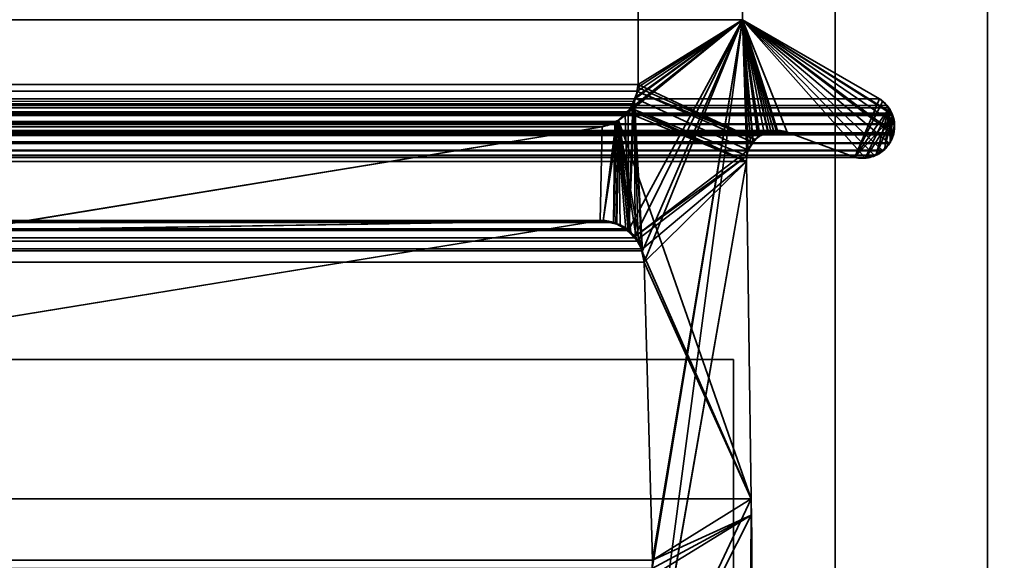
# Model space of a CAD drawing. Header units: millimetres. Extents: x -508 to 6708, y -115 to 193.
# Tile 622 of 656: x 1854.98 to 1864.66, y 1.04 to 6.35. Entities that reach past the tile are written whole.
import ezdxf

# ---------------------------------------------------------------- set-up
doc = ezdxf.new("R2010")
doc.units = ezdxf.units.MM
doc.layers.add('151', color=7, linetype='Continuous', true_color=0xffffff)

# ---------------------------------------------------------------- blocks, each defined once
blk = doc.blocks.new('UG_SURFACE_002')
at = {"layer": '151', "color": 252, "linetype": 'Continuous', "lineweight": 35}
for points in [[(2057.4999, -10, 2215.25), (2057.4999, 174.4, 2215.25), (942.5, 174.4, 2215.25), (942.5, -10, 2215.25)], [(1092.5, -10, 2065.2499), (1092.5, 174.4, 2065.2499), (1907.5, 174.4, 2065.2499), (1907.5, -10, 2065.2499)]]:
    blk.add_3dface(points, dxfattribs=at)
blk = doc.blocks.new('UG_SURFACE_148')
at = {"layer": '151', "color": 252, "linetype": 'Continuous', "lineweight": 35}
for points in [[(1135.5, -21.92, 2021.75), (1864.5, -21.92, 2021.75), (1864.5, 13.42, 2021.75), (1135.5, 13.42, 2021.75)], [(1137, -21.92, 2020.2501), (1137, 13.42, 2020.2501), (1863, 13.42, 2020.2501), (1863, -21.92, 2020.2501)], [(1863, -21.92, 2020.2501), (1863, 13.42, 2020.2501), (1864.5, 13.42, 2021.75), (1864.5, -21.92, 2021.75)]]:
    blk.add_3dface(points, dxfattribs=at)
blk = doc.blocks.new('UG_SURFACE_149')
at = {"layer": '151', "color": 252, "linetype": 'Continuous', "lineweight": 35}
for points in [[(1863, -21.92, 2020.2501), (1863, 13.42, 2020.2501), (1863, 13.42, -7.75), (1863, -21.92, -7.75)], [(1863, -21.92, -7.75), (1863, 13.42, -7.75), (1864.5, 13.42, -7.75), (1864.5, -21.92, -7.75)], [(1863, 13.42, 2020.2501), (1863, -21.92, 2020.2501), (1864.5, -21.92, 2021.75), (1864.5, 13.42, 2021.75)], [(1864.5, -21.92, 2021.75), (1864.5, -21.92, -7.75), (1864.5, 13.42, -7.75), (1864.5, 13.42, 2021.75)]]:
    blk.add_3dface(points, dxfattribs=at)
blk = doc.blocks.new('UG_SURFACE_151')
at = {"layer": '151', "color": 252, "linetype": 'Continuous', "lineweight": 35}
for points in [[(1153, 3.0145, -6.75), (1138, 3.0145, -6.75), (1138, -16.9528, -6.75), (1862, -16.9528, -6.75)], [(1847, 3.0145, -7.75), (1862, 3.0145, -7.75), (1862, -16.9528, -7.75), (1138, -16.9528, -7.75)], [(1847, 3.0145, -6.75), (1153, 3.0145, -6.75), (1862, -16.9528, -6.75)], [(1847, 3.0145, -7.75), (1847, 3.0145, -6.75), (1862, 3.0145, -6.75), (1862, 3.0145, -7.75)], [(1862, -16.9528, -6.75), (1862, 3.0145, -6.75), (1847, 3.0145, -6.75)], [(1862, -16.9528, -7.75), (1862, 3.0145, -7.75), (1862, 3.0145, -6.75), (1862, -16.9528, -6.75)]]:
    blk.add_3dface(points, dxfattribs=at)
blk = doc.blocks.new('UG_SURFACE_155')
at = {"layer": '151', "color": 7, "linetype": 'Continuous', "lineweight": 35}
for points in [[(1138.9384, 5.7187, 2018.3115), (1138.9384, 10.8663, 2018.3115), (1861.0616, 10.8663, 2018.3115), (1861.0616, 5.7187, 2018.3115)], [(1861.0616, 5.7187, 2018.3115), (1861.0616, 10.8663, 2018.3115), (1862.0888, 10.6334, 2019.3388), (1862.0888, 6.3541, 2019.3388)], [(1862.0888, 6.3541, 2019.3388), (1862.0888, 10.6334, 2019.3388), (1137.9112, 10.6334, 2019.3388), (1137.9112, 6.3541, 2019.3388)], [(1863.4353, 5.5775, 2020.6852), (1862.0888, 6.3541, 2019.3388), (1137.9112, 6.3541, 2019.3388), (1136.5647, 5.5775, 2020.6852)], [(1862.0888, 6.3541, 2019.3388), (1861.1044, 4.0824, 2018.3544), (1861.0271, 5.5518, 2018.2772), (1861.0557, 5.6507, 2018.3058)], [(1861.0557, 5.6507, 2018.3058), (1861.0564, 5.6534, 2018.3065), (1862.0888, 6.3541, 2019.3388)], [(1862.0888, 6.3541, 2019.3388), (1861.0564, 5.6534, 2018.3065), (1861.0616, 5.7187, 2018.3115)], [(1861.1224, 3.9715, 2018.3723), (1861.1044, 4.0824, 2018.3544), (1862.0888, 6.3541, 2019.3388)], [(1861.2049, 1.0412, 2018.4548), (1861.1224, 3.9715, 2018.3723), (1862.0888, 6.3541, 2019.3388)], [(1861.1853, -0.4469, 2018.4352), (1862.0888, 6.3541, 2019.3388), (1862.1328, 5.0214, 2019.3827), (1862.1284, 4.9608, 2019.3784)], [(1861.1883, 0.8784, 2018.4383), (1862.0888, 6.3541, 2019.3388), (1861.1853, -0.4469, 2018.4352)], [(1862.0888, 6.3541, 2019.3388), (1861.1883, 0.8784, 2018.4383), (1861.2012, 0.9603, 2018.4512)], [(1862.0888, 6.3541, 2019.3388), (1861.2012, 0.9603, 2018.4512), (1861.2049, 1.0412, 2018.4548)], [(1862.0888, 6.3541, 2019.3388), (1863.5839, 5.331, 2020.834), (1863.5856, 5.3226, 2020.8356), (1863.5792, 5.243, 2020.8292)], [(1862.0888, 6.3541, 2019.3388), (1863.5571, 5.4344, 2020.807), (1863.5626, 5.4236, 2020.8127)], [(1862.0888, 6.3541, 2019.3388), (1862.1465, 5.0731, 2019.3965), (1862.1328, 5.0214, 2019.3827)], [(1862.0888, 6.3541, 2019.3388), (1862.26, 5.2166, 2019.51), (1862.2594, 5.2161, 2019.5093)], [(1862.0888, 6.3541, 2019.3388), (1863.5345, 5.1375, 2020.7844), (1863.4803, 5.0724, 2020.7303), (1863.4682, 5.0661, 2020.7181)], [(1863.5626, 5.4236, 2020.8127), (1863.5681, 5.4131, 2020.818), (1863.5839, 5.331, 2020.834), (1862.0888, 6.3541, 2019.3388)], [(1863.5571, 5.4344, 2020.807), (1862.0888, 6.3541, 2019.3388), (1863.4353, 5.5775, 2020.6852), (1863.5043, 5.5123, 2020.7543)], [(1862.0888, 6.3541, 2019.3388), (1862.1894, 5.1506, 2019.4395), (1862.1465, 5.0731, 2019.3965)], [(1862.2594, 5.2161, 2019.5093), (1862.1938, 5.1547, 2019.444), (1862.0888, 6.3541, 2019.3388)], [(1862.1938, 5.1547, 2019.444), (1862.1894, 5.1506, 2019.4395), (1862.0888, 6.3541, 2019.3388)], [(1863.4682, 5.0661, 2020.7181), (1863.3832, 5.022, 2020.6332), (1862.0888, 6.3541, 2019.3388)], [(1862.0888, 6.3541, 2019.3388), (1862.393, 5.2652, 2019.6431), (1862.3434, 5.2471, 2019.5935)], [(1863.3832, 5.022, 2020.6332), (1863.3413, 5.0002, 2020.5913), (1863.2932, 5.0006, 2020.5433), (1862.0888, 6.3541, 2019.3388)], [(1863.5792, 5.243, 2020.8292), (1863.5765, 5.2316, 2020.8266), (1863.5725, 5.2218, 2020.8225), (1862.0888, 6.3541, 2019.3388)], [(1862.3434, 5.2471, 2019.5935), (1862.26, 5.2166, 2019.51), (1862.0888, 6.3541, 2019.3388)], [(1862.0888, 6.3541, 2019.3388), (1862.5292, 5.2483, 2019.7792), (1862.4343, 5.2601, 2019.6843)], [(1863.5725, 5.2218, 2020.8225), (1863.5403, 5.1444, 2020.7903), (1863.5345, 5.1375, 2020.7844), (1862.0888, 6.3541, 2019.3388)], [(1863.2932, 5.0006, 2020.5433), (1863.1932, 5.0016, 2020.4432), (1862.5292, 5.2483, 2019.7792), (1862.0888, 6.3541, 2019.3388)], [(1862.4343, 5.2601, 2019.6843), (1862.393, 5.2652, 2019.6431), (1862.0888, 6.3541, 2019.3388)], [(1138.9384, 5.7187, 2018.3115), (1861.0564, 5.6534, 2018.3065), (1861.0557, 5.6507, 2018.3058)], [(1138.9384, 5.7187, 2018.3115), (1861.0616, 5.7187, 2018.3115), (1861.0564, 5.6534, 2018.3065)], [(1861.0557, 5.6507, 2018.3058), (1138.9474, 5.6514, 2018.3027), (1138.9384, 5.7187, 2018.3115)], [(1138.9474, 5.6514, 2018.3027), (1861.0557, 5.6507, 2018.3058), (1861.0271, 5.5518, 2018.2772)], [(1138.9531, 5.6087, 2018.297), (1138.9474, 5.6514, 2018.3027), (1861.0271, 5.5518, 2018.2772)], [(1136.5647, 5.5775, 2020.6852), (1136.4948, 5.5146, 2020.7553), (1863.5043, 5.5123, 2020.7543)], [(1863.5043, 5.5123, 2020.7543), (1863.4353, 5.5775, 2020.6852), (1136.5647, 5.5775, 2020.6852)], [(1138.9531, 5.6087, 2018.297), (1861.0271, 5.5518, 2018.2772), (1861.012, 5.5272, 2018.2619)], [(1861.012, 5.5272, 2018.2619), (1138.9871, 5.5255, 2018.2629), (1138.9531, 5.6087, 2018.297)], [(1138.9871, 5.5255, 2018.2629), (1861.012, 5.5272, 2018.2619), (1860.9639, 5.449, 2018.214)], [(1138.9925, 5.5122, 2018.2574), (1138.9871, 5.5255, 2018.2629), (1860.9639, 5.449, 2018.214)], [(1860.9719, 4.2823, 2018.2219), (1860.9639, 5.449, 2018.214), (1861.012, 5.5272, 2018.2619)], [(1861.035, 4.2089, 2018.285), (1860.9719, 4.2823, 2018.2219), (1861.0271, 5.5518, 2018.2772)], [(1861.012, 5.5272, 2018.2619), (1861.0271, 5.5518, 2018.2772), (1860.9719, 4.2823, 2018.2219)], [(1861.0271, 5.5518, 2018.2772), (1861.0615, 4.178, 2018.3115), (1861.035, 4.2089, 2018.285)], [(1861.0271, 5.5518, 2018.2772), (1861.1044, 4.0824, 2018.3544), (1861.0959, 4.1013, 2018.3458)], [(1861.0959, 4.1013, 2018.3458), (1861.0615, 4.178, 2018.3115), (1861.0271, 5.5518, 2018.2772)], [(1136.4366, 5.4244, 2020.8135), (1136.4354, 5.4222, 2020.8147), (1863.5681, 5.4131, 2020.818)], [(1136.4424, 5.4348, 2020.8075), (1136.4366, 5.4244, 2020.8135), (1863.5626, 5.4236, 2020.8127)], [(1863.5681, 5.4131, 2020.818), (1863.5626, 5.4236, 2020.8127), (1136.4366, 5.4244, 2020.8135)], [(1136.48, 5.5013, 2020.7701), (1136.4424, 5.4348, 2020.8075), (1863.5571, 5.4344, 2020.807)], [(1863.5626, 5.4236, 2020.8127), (1863.5571, 5.4344, 2020.807), (1136.4424, 5.4348, 2020.8075)], [(1136.4948, 5.5146, 2020.7553), (1136.48, 5.5013, 2020.7701), (1863.5294, 5.4886, 2020.7794)], [(1136.48, 5.5013, 2020.7701), (1863.5571, 5.4344, 2020.807), (1863.5294, 5.4886, 2020.7794)], [(1863.5294, 5.4886, 2020.7794), (1863.5043, 5.5123, 2020.7543), (1136.4948, 5.5146, 2020.7553)], [(1138.9925, 5.5122, 2018.2574), (1860.9639, 5.449, 2018.214), (1860.9353, 5.4249, 2018.1854)], [(1860.9353, 5.4249, 2018.1854), (1139.0641, 5.4223, 2018.1859), (1138.9925, 5.5122, 2018.2574)], [(1139.0641, 5.4223, 2018.1859), (1860.9353, 5.4249, 2018.1854), (1860.8527, 5.3547, 2018.1026)], [(1860.9719, 4.2823, 2018.2219), (1860.8527, 5.3547, 2018.1026), (1860.9353, 5.4249, 2018.1854)], [(1860.9353, 5.4249, 2018.1854), (1860.9639, 5.449, 2018.214), (1860.9719, 4.2823, 2018.2219)], [(1863.5043, 5.5123, 2020.7543), (1863.5294, 5.4886, 2020.7794), (1863.5571, 5.4344, 2020.807)], [(1863.5792, 5.243, 2020.8292), (1136.4154, 5.3315, 2020.8347), (1136.4142, 5.3011, 2020.8359)], [(1136.4158, 5.3416, 2020.8342), (1136.4154, 5.3315, 2020.8347), (1863.5839, 5.331, 2020.834)], [(1136.4154, 5.3315, 2020.8347), (1863.5792, 5.243, 2020.8292), (1863.5856, 5.3226, 2020.8356)], [(1863.5856, 5.3226, 2020.8356), (1863.5839, 5.331, 2020.834), (1136.4154, 5.3315, 2020.8347)], [(1136.4354, 5.4222, 2020.8147), (1136.4158, 5.3416, 2020.8342), (1863.5839, 5.331, 2020.834)], [(1136.4354, 5.4222, 2020.8147), (1863.5839, 5.331, 2020.834), (1863.5681, 5.4131, 2020.818)], [(1139.0761, 5.4072, 2018.1739), (1139.0641, 5.4223, 2018.1859), (1860.8527, 5.3547, 2018.1026)], [(1139.0761, 5.4072, 2018.1739), (1860.8527, 5.3547, 2018.1026), (1860.8342, 5.3481, 2018.0843)], [(1860.8342, 5.3481, 2018.0843), (1139.1673, 5.3523, 2018.0829), (1139.0761, 5.4072, 2018.1739)], [(1139.2186, 5.3214, 2018.0314), (1139.1673, 5.3523, 2018.0829), (1860.8342, 5.3481, 2018.0843)], [(1139.2921, 5.3024, 2017.9579), (1139.2186, 5.3214, 2018.0314), (1860.8342, 5.3481, 2018.0843)], [(1860.8342, 5.3481, 2018.0843), (1860.7079, 5.3024, 2017.9579), (1139.2921, 5.3024, 2017.9579)], [(1860.8217, 4.3634, 2018.0717), (1860.6892, 4.381, 2017.9391), (1860.7079, 5.3024, 2017.9579), (1860.8342, 5.3481, 2018.0843)], [(1860.8342, 5.3481, 2018.0843), (1860.8527, 5.3547, 2018.1026), (1860.8217, 4.3634, 2018.0717)], [(1860.8253, 4.3615, 2018.0752), (1860.8217, 4.3634, 2018.0717), (1860.8527, 5.3547, 2018.1026)], [(1860.8527, 5.3547, 2018.1026), (1860.9428, 4.2979, 2018.1928), (1860.8253, 4.3615, 2018.0752)], [(1860.8527, 5.3547, 2018.1026), (1860.9719, 4.2823, 2018.2219), (1860.9428, 4.2979, 2018.1928)], [(1136.4142, 5.3011, 2020.8359), (1136.4235, 5.2316, 2020.8266), (1863.5765, 5.2316, 2020.8266)], [(1863.5765, 5.2316, 2020.8266), (1863.5792, 5.243, 2020.8292), (1136.4142, 5.3011, 2020.8359)], [(1136.4275, 5.2218, 2020.8225), (1863.5725, 5.2218, 2020.8225), (1863.5765, 5.2316, 2020.8266), (1136.4235, 5.2316, 2020.8266)], [(1862.5292, 5.2483, 2019.7792), (1863.1932, 5.0016, 2020.4432), (1136.8068, 5.0016, 2020.4432), (1137.4708, 5.2483, 2019.7792)], [(1137.4708, 5.2483, 2019.7792), (1137.5657, 5.2609, 2019.6843), (1862.4343, 5.2601, 2019.6843)], [(1862.4343, 5.2601, 2019.6843), (1862.5292, 5.2483, 2019.7792), (1137.4708, 5.2483, 2019.7792)], [(1862.393, 5.2652, 2019.6431), (1137.5657, 5.2609, 2019.6843), (1137.6022, 5.2657, 2019.6478)], [(1862.393, 5.2652, 2019.6431), (1862.4343, 5.2601, 2019.6843), (1137.5657, 5.2609, 2019.6843)], [(1137.6022, 5.2657, 2019.6478), (1862.3434, 5.2471, 2019.5935), (1862.393, 5.2652, 2019.6431)], [(1137.6022, 5.2657, 2019.6478), (1137.6568, 5.2479, 2019.5932), (1862.3434, 5.2471, 2019.5935)], [(1862.26, 5.2166, 2019.51), (1137.6568, 5.2479, 2019.5932), (1137.7264, 5.2251, 2019.5236)], [(1862.26, 5.2166, 2019.51), (1862.3434, 5.2471, 2019.5935), (1137.6568, 5.2479, 2019.5932)], [(1145.5108, 4.2872, 2011.7393), (1139.2921, 5.3024, 2017.9579), (1860.7079, 5.3024, 2017.9579), (1854.4892, 4.2872, 2011.7393)], [(1854.4892, 4.2872, 2011.7393), (1860.7079, 5.3024, 2017.9579), (1860.6892, 4.381, 2017.9391), (1851.5851, 2.8982, 2008.8351)], [(1863.5403, 5.1444, 2020.7903), (1136.4275, 5.2218, 2020.8225), (1136.4596, 5.1447, 2020.7903)], [(1863.5403, 5.1444, 2020.7903), (1863.5725, 5.2218, 2020.8225), (1136.4275, 5.2218, 2020.8225)], [(1863.5403, 5.1444, 2020.7903), (1136.4596, 5.1447, 2020.7903), (1136.4657, 5.1377, 2020.7844)], [(1136.4657, 5.1377, 2020.7844), (1863.5345, 5.1375, 2020.7844), (1863.5403, 5.1444, 2020.7903)], [(1863.5345, 5.1375, 2020.7844), (1136.4657, 5.1377, 2020.7844), (1136.5267, 5.0664, 2020.7233)], [(1863.4803, 5.0724, 2020.7303), (1863.5345, 5.1375, 2020.7844), (1136.5267, 5.0664, 2020.7233)], [(1137.7264, 5.2251, 2019.5236), (1862.2594, 5.2161, 2019.5093), (1862.26, 5.2166, 2019.51)], [(1137.7264, 5.2251, 2019.5236), (1137.7397, 5.2137, 2019.5103), (1862.2594, 5.2161, 2019.5093)], [(1862.2594, 5.2161, 2019.5093), (1137.7397, 5.2137, 2019.5103), (1137.8065, 5.1556, 2019.4435)], [(1137.8065, 5.1556, 2019.4435), (1862.1938, 5.1547, 2019.444), (1862.2594, 5.2161, 2019.5093)], [(1862.1894, 5.1506, 2019.4395), (1137.8065, 5.1556, 2019.4435), (1137.8069, 5.1552, 2019.443)], [(1862.1894, 5.1506, 2019.4395), (1862.1938, 5.1547, 2019.444), (1137.8065, 5.1556, 2019.4435)], [(1137.8069, 5.1552, 2019.443), (1862.1465, 5.0731, 2019.3965), (1862.1894, 5.1506, 2019.4395)], [(1137.8069, 5.1552, 2019.443), (1137.8535, 5.0731, 2019.3965), (1862.1465, 5.0731, 2019.3965)], [(1863.4682, 5.0661, 2020.7181), (1863.4803, 5.0724, 2020.7303), (1136.5267, 5.0664, 2020.7233)], [(1136.5267, 5.0664, 2020.7233), (1136.5314, 5.0638, 2020.7186), (1863.4682, 5.0661, 2020.7181)], [(1863.3832, 5.022, 2020.6332), (1863.4682, 5.0661, 2020.7181), (1136.5314, 5.0638, 2020.7186)], [(1136.5314, 5.0638, 2020.7186), (1136.616, 5.018, 2020.6339), (1863.3832, 5.022, 2020.6332)], [(1862.1328, 5.0214, 2019.3827), (1137.8535, 5.0731, 2019.3965), (1137.8715, 4.9803, 2019.3784)], [(1862.1328, 5.0214, 2019.3827), (1862.1465, 5.0731, 2019.3965), (1137.8535, 5.0731, 2019.3965)], [(1863.3832, 5.022, 2020.6332), (1136.616, 5.018, 2020.6339), (1136.6394, 5.0054, 2020.6108)], [(1863.3413, 5.0002, 2020.5913), (1863.3832, 5.022, 2020.6332), (1136.6394, 5.0054, 2020.6108)], [(1136.6394, 5.0054, 2020.6108), (1136.7071, 4.999, 2020.5429), (1863.2932, 5.0006, 2020.5433)], [(1863.2932, 5.0006, 2020.5433), (1863.3413, 5.0002, 2020.5913), (1136.6394, 5.0054, 2020.6108)], [(1136.7071, 4.999, 2020.5429), (1136.763, 4.9938, 2020.4871), (1863.1932, 5.0016, 2020.4432)], [(1863.1932, 5.0016, 2020.4432), (1863.2932, 5.0006, 2020.5433), (1136.7071, 4.999, 2020.5429)], [(1136.763, 4.9938, 2020.4871), (1136.8068, 5.0016, 2020.4432), (1863.1932, 5.0016, 2020.4432)], [(1862.175, 1.6459, 2019.4249), (1862.1284, 4.9608, 2019.3784), (1137.8716, 4.9608, 2019.3784), (1137.825, 1.6459, 2019.4249)], [(1137.8715, 4.9803, 2019.3784), (1862.1284, 4.9608, 2019.3784), (1862.1328, 5.0214, 2019.3827)], [(1137.8715, 4.9803, 2019.3784), (1137.8716, 4.9608, 2019.3784), (1862.1284, 4.9608, 2019.3784)], [(1861.1876, -0.4479, 2018.4376), (1861.1853, -0.4469, 2018.4352), (1862.1284, 4.9608, 2019.3784)], [(1861.1876, -0.4479, 2018.4376), (1862.1284, 4.9608, 2019.3784), (1862.175, 1.6459, 2019.4249)], [(1139.1747, 4.3615, 2018.0752), (1860.8253, 4.3615, 2018.0752), (1860.9428, 4.2979, 2018.1928), (1139.0572, 4.2979, 2018.1928)], [(1860.8217, 4.3634, 2018.0717), (1139.1747, 4.3615, 2018.0752), (1139.1783, 4.3634, 2018.0717)], [(1860.8217, 4.3634, 2018.0717), (1860.8253, 4.3615, 2018.0752), (1139.1747, 4.3615, 2018.0752)], [(1139.1783, 4.3634, 2018.0717), (1139.3108, 4.381, 2017.9391), (1860.6892, 4.381, 2017.9391), (1860.8217, 4.3634, 2018.0717)], [(1139.3108, 4.381, 2017.9391), (1148.4149, 2.8982, 2008.8351), (1851.5851, 2.8982, 2008.8351), (1860.6892, 4.381, 2017.9391)], [(1861.035, 4.2089, 2018.285), (1138.965, 4.2089, 2018.285), (1139.0281, 4.2823, 2018.2219)], [(1139.0281, 4.2823, 2018.2219), (1139.0572, 4.2979, 2018.1928), (1860.9428, 4.2979, 2018.1928), (1860.9719, 4.2823, 2018.2219)], [(1860.9719, 4.2823, 2018.2219), (1861.035, 4.2089, 2018.285), (1139.0281, 4.2823, 2018.2219)], [(1861.0615, 4.178, 2018.3115), (1138.9041, 4.1013, 2018.3458), (1138.9385, 4.178, 2018.3115)], [(1861.0615, 4.178, 2018.3115), (1861.0959, 4.1013, 2018.3458), (1138.9041, 4.1013, 2018.3458)], [(1138.9385, 4.178, 2018.3115), (1138.965, 4.2089, 2018.285), (1861.035, 4.2089, 2018.285), (1861.0615, 4.178, 2018.3115)], [(1861.1224, 3.9715, 2018.3723), (1138.8776, 3.9715, 2018.3723), (1138.8956, 4.0824, 2018.3544)], [(1138.8956, 4.0824, 2018.3544), (1138.9041, 4.1013, 2018.3458), (1861.0959, 4.1013, 2018.3458), (1861.1044, 4.0824, 2018.3544)], [(1861.1044, 4.0824, 2018.3544), (1861.1224, 3.9715, 2018.3723), (1138.8956, 4.0824, 2018.3544)], [(1138.7951, 1.0412, 2018.4548), (1138.8776, 3.9715, 2018.3723), (1861.1224, 3.9715, 2018.3723), (1861.2049, 1.0412, 2018.4548)], [(1862.1695, 0.0733, 2019.4194), (1137.825, 1.6459, 2019.4249), (1137.7392, -0.6892, 2019.5107)], [(1862.1695, 0.0733, 2019.4194), (1862.175, 1.6459, 2019.4249), (1137.825, 1.6459, 2019.4249)], [(1862.175, 1.6459, 2019.4249), (1862.1695, 0.0733, 2019.4194), (1861.1926, -0.4501, 2018.4426), (1861.1876, -0.4479, 2018.4376)], [(1138.7951, 1.0412, 2018.4548), (1861.2012, 0.9603, 2018.4512), (1861.1883, 0.8784, 2018.4383)], [(1138.7951, 1.0412, 2018.4548), (1861.2049, 1.0412, 2018.4548), (1861.2012, 0.9603, 2018.4512)], [(1861.1883, 0.8784, 2018.4383), (1138.8117, 0.8784, 2018.4383), (1138.7951, 1.0412, 2018.4548)]]:
    blk.add_3dface(points, dxfattribs=at)
blk = doc.blocks.new('UG_SURFACE_156')
at = {"layer": '151', "color": 7, "linetype": 'Continuous', "lineweight": 35}
for points in [[(1862.0888, 10.6334, -7.75), (1862.0888, 6.3541, -7.75), (1861.0616, 5.7187, -7.75), (1861.0616, 10.8663, -7.75)], [(1862.0888, 6.3541, 2019.3388), (1862.0888, 10.6334, 2019.3388), (1861.0616, 10.8663, 2018.3115), (1861.0616, 5.7187, 2018.3115)], [(1861.0616, 5.7187, 2018.3115), (1861.0616, 10.8663, 2018.3115), (1861.0616, 10.8663, -7.75), (1861.0616, 5.7187, -7.75)], [(1862.0888, 6.3541, -7.75), (1862.0888, 10.6334, -7.75), (1862.0888, 10.6334, 2019.3388), (1862.0888, 6.3541, 2019.3388)], [(1862.0888, 6.3541, 2019.3388), (1860.8693, 5.365, 2018.1193), (1860.8867, 4.3379, 2018.1367), (1860.962, 4.2773, 2018.2121)], [(1860.9517, 5.4465, 2018.2016), (1860.8693, 5.365, 2018.1193), (1862.0888, 6.3541, 2019.3388)], [(1860.9754, 5.4699, 2018.2254), (1860.9517, 5.4465, 2018.2016), (1862.0888, 6.3541, 2019.3388)], [(1860.962, 4.2773, 2018.2121), (1861.0306, 4.2222, 2018.2805), (1862.0888, 6.3541, 2019.3388)], [(1862.0888, 6.3541, 2019.3388), (1860.991, 5.4854, 2018.2409), (1860.9754, 5.4699, 2018.2254)], [(1861.0358, 5.5803, 2018.286), (1860.991, 5.4854, 2018.2409), (1862.0888, 6.3541, 2019.3388)], [(1862.1465, 5.0731, 2019.3965), (1862.1682, 5.1188, 2019.4182), (1862.0888, 6.3541, 2019.3388), (1861.0306, 4.2222, 2018.2805)], [(1862.0888, 6.3541, 2019.3388), (1861.0433, 5.596, 2018.2934), (1861.0358, 5.5803, 2018.286)], [(1861.057, 5.6889, 2018.3072), (1861.0433, 5.596, 2018.2934), (1862.0888, 6.3541, 2019.3388)], [(1862.0888, 6.3541, 2019.3388), (1861.0616, 5.7187, 2018.3115), (1861.057, 5.6889, 2018.3072)], [(1862.2524, 5.2053, -7.75), (1862.2129, 5.1775, -7.75), (1861.0616, 5.7187, -7.75), (1862.0888, 6.3541, -7.75)], [(1863.4353, 5.5775, -7.75), (1862.0888, 6.3541, -7.75), (1862.0888, 6.3541, 2019.3388), (1863.4353, 5.5775, 2020.6852)], [(1863.1932, 5.0016, -7.75), (1862.5292, 5.2483, -7.75), (1862.0888, 6.3541, -7.75), (1863.4353, 5.5775, -7.75)], [(1862.0888, 6.3541, -7.75), (1862.3017, 5.2399, -7.75), (1862.2524, 5.2053, -7.75)], [(1862.0888, 6.3541, -7.75), (1862.4204, 5.267, -7.75), (1862.3372, 5.248, -7.75)], [(1862.3372, 5.248, -7.75), (1862.3017, 5.2399, -7.75), (1862.0888, 6.3541, -7.75)], [(1862.0888, 6.3541, -7.75), (1862.5292, 5.2483, -7.75), (1862.4345, 5.2646, -7.75)], [(1862.4345, 5.2646, -7.75), (1862.4204, 5.267, -7.75), (1862.0888, 6.3541, -7.75)], [(1862.0888, 6.3541, 2019.3388), (1862.1682, 5.1188, 2019.4182), (1862.1914, 5.1456, 2019.4414)], [(1862.0888, 6.3541, 2019.3388), (1862.3686, 5.2615, 2019.6187), (1862.4344, 5.2561, 2019.6843)], [(1862.0888, 6.3541, 2019.3388), (1862.2416, 5.2033, 2019.4917), (1862.2501, 5.2071, 2019.5), (1862.3375, 5.2472, 2019.5875)], [(1862.4344, 5.2561, 2019.6843), (1862.5292, 5.2483, 2019.7792), (1862.0888, 6.3541, 2019.3388)], [(1862.1914, 5.1456, 2019.4414), (1862.2416, 5.2033, 2019.4917), (1862.0888, 6.3541, 2019.3388)], [(1862.3375, 5.2472, 2019.5875), (1862.3686, 5.2615, 2019.6187), (1862.0888, 6.3541, 2019.3388)], [(1863.4353, 5.5775, 2020.6852), (1862.0888, 6.3541, 2019.3388), (1862.5292, 5.2483, 2019.7792), (1863.1932, 5.0016, 2020.4432)], [(1861.0616, 5.7187, -7.75), (1861.0591, 5.688, -7.75), (1861.057, 5.6889, 2018.3072)], [(1861.057, 5.6889, 2018.3072), (1861.0616, 5.7187, 2018.3115), (1861.0616, 5.7187, -7.75)], [(1861.0591, 5.688, -7.75), (1861.0616, 5.7187, -7.75), (1862.2129, 5.1775, -7.75)], [(1862.1935, 5.1471, -7.75), (1862.1465, 5.0731, -7.75), (1861.0293, 5.5819, -7.75), (1861.0559, 5.6496, -7.75)], [(1861.0559, 5.6496, -7.75), (1861.0293, 5.5819, -7.75), (1861.0358, 5.5803, 2018.286)], [(1861.0591, 5.688, -7.75), (1861.0559, 5.6496, -7.75), (1861.0358, 5.5803, 2018.286)], [(1861.0358, 5.5803, 2018.286), (1861.0433, 5.596, 2018.2934), (1861.0591, 5.688, -7.75)], [(1861.0433, 5.596, 2018.2934), (1861.057, 5.6889, 2018.3072), (1861.0591, 5.688, -7.75)], [(1862.2129, 5.1775, -7.75), (1861.0559, 5.6496, -7.75), (1861.0591, 5.688, -7.75)], [(1861.0559, 5.6496, -7.75), (1862.2129, 5.1775, -7.75), (1862.1935, 5.1471, -7.75)], [(1861.0293, 5.5819, -7.75), (1860.9916, 5.4863, -7.75), (1860.991, 5.4854, 2018.2409)], [(1860.991, 5.4854, 2018.2409), (1861.0358, 5.5803, 2018.286), (1861.0293, 5.5819, -7.75)], [(1860.9916, 5.4863, -7.75), (1861.0293, 5.5819, -7.75), (1862.1465, 5.0731, -7.75), (1862.1322, 5.0177, -7.75)], [(1863.4353, 5.5775, -7.75), (1863.4489, 5.5687, -7.75), (1863.4655, 5.5516, -7.75), (1863.1932, 5.0016, -7.75)], [(1863.1932, 5.0016, 2020.4432), (1863.4657, 5.5488, 2020.7157), (1863.4353, 5.5775, 2020.6852)], [(1863.4655, 5.5516, -7.75), (1863.5305, 5.485, -7.75), (1863.1932, 5.0016, -7.75)], [(1863.1932, 5.0016, 2020.4432), (1863.5309, 5.4854, 2020.7808), (1863.5294, 5.4886, 2020.7794), (1863.4657, 5.5488, 2020.7157)], [(1863.4655, 5.5516, -7.75), (1863.4489, 5.5687, -7.75), (1863.4353, 5.5775, 2020.6852)], [(1863.4353, 5.5775, 2020.6852), (1863.4657, 5.5488, 2020.7157), (1863.4655, 5.5516, -7.75)], [(1863.4489, 5.5687, -7.75), (1863.4353, 5.5775, -7.75), (1863.4353, 5.5775, 2020.6852)], [(1863.5305, 5.485, -7.75), (1863.4655, 5.5516, -7.75), (1863.4657, 5.5488, 2020.7157)], [(1863.4657, 5.5488, 2020.7157), (1863.5294, 5.4886, 2020.7794), (1863.5305, 5.485, -7.75)], [(1860.8693, 5.365, 2018.1193), (1860.9517, 5.4465, 2018.2016), (1860.9498, 5.4447, -7.75)], [(1860.9498, 5.4447, -7.75), (1860.8702, 5.3656, -7.75), (1860.8693, 5.365, 2018.1193)], [(1862.1284, 4.9608, -7.75), (1862.175, 1.6459, -7.75), (1860.8702, 5.3656, -7.75), (1860.9498, 5.4447, -7.75)], [(1862.1284, 4.9608, -7.75), (1860.9498, 5.4447, -7.75), (1860.9743, 5.4691, -7.75)], [(1860.9743, 5.4691, -7.75), (1860.9498, 5.4447, -7.75), (1860.9517, 5.4465, 2018.2016)], [(1860.9517, 5.4465, 2018.2016), (1860.9754, 5.4699, 2018.2254), (1860.9743, 5.4691, -7.75)], [(1860.9743, 5.4691, -7.75), (1860.9916, 5.4863, -7.75), (1862.1284, 4.9608, -7.75)], [(1860.9916, 5.4863, -7.75), (1860.9743, 5.4691, -7.75), (1860.9754, 5.4699, 2018.2254)], [(1860.9754, 5.4699, 2018.2254), (1860.991, 5.4854, 2018.2409), (1860.9916, 5.4863, -7.75)], [(1862.1322, 5.0177, -7.75), (1862.1284, 4.9608, -7.75), (1860.9916, 5.4863, -7.75)], [(1863.5309, 5.4854, 2020.7808), (1863.1932, 5.0016, 2020.4432), (1863.3031, 5.0057, 2020.5531)], [(1863.1932, 5.0016, -7.75), (1863.5305, 5.485, -7.75), (1863.5347, 5.4807, -7.75), (1863.5646, 5.4048, -7.75)], [(1863.3031, 5.0057, 2020.5531), (1863.3696, 5.0082, 2020.6196), (1863.4025, 5.028, 2020.6525), (1863.5309, 5.4854, 2020.7808)], [(1863.5309, 5.4854, 2020.7808), (1863.4025, 5.028, 2020.6525), (1863.4876, 5.0792, 2020.7376), (1863.4889, 5.0809, 2020.7388)], [(1863.4889, 5.0809, 2020.7388), (1863.5427, 5.1542, 2020.7927), (1863.5309, 5.4854, 2020.7808)], [(1863.5294, 5.4886, 2020.7794), (1863.5309, 5.4854, 2020.7808), (1863.5305, 5.485, -7.75)], [(1863.5347, 5.4807, -7.75), (1863.5305, 5.485, -7.75), (1863.5309, 5.4854, 2020.7808)], [(1863.5646, 5.4048, -7.75), (1863.5347, 5.4807, -7.75), (1863.5309, 5.4854, 2020.7808)], [(1863.5309, 5.4854, 2020.7808), (1863.5678, 5.405, 2020.8178), (1863.5646, 5.4048, -7.75)], [(1863.5678, 5.405, 2020.8178), (1863.5309, 5.4854, 2020.7808), (1863.5427, 5.1542, 2020.7927)], [(1860.8468, 5.3562, 2018.0967), (1860.7079, 5.3024, 2017.9579), (1860.6892, 4.381, 2017.9391), (1860.7177, 4.3748, 2017.9677)], [(1860.7177, 4.3764, -7.75), (1860.6892, 4.381, -7.75), (1860.7079, 5.3024, -7.75), (1860.8459, 5.3561, -7.75)], [(1860.7079, 5.3024, 2017.9579), (1860.8468, 5.3562, 2018.0967), (1860.8459, 5.3561, -7.75)], [(1860.8459, 5.3561, -7.75), (1860.7079, 5.3024, -7.75), (1860.7079, 5.3024, 2017.9579)], [(1860.8702, 5.3656, -7.75), (1860.8435, 4.3562, -7.75), (1860.7177, 4.3764, -7.75)], [(1860.8459, 5.3561, -7.75), (1860.8702, 5.3656, -7.75), (1860.7177, 4.3764, -7.75)], [(1860.8693, 5.365, 2018.1193), (1860.8468, 5.3562, 2018.0967), (1860.7177, 4.3748, 2017.9677), (1860.8516, 4.3455, 2018.1017)], [(1860.8515, 4.3513, -7.75), (1860.8435, 4.3562, -7.75), (1860.8702, 5.3656, -7.75)], [(1860.8702, 5.3656, -7.75), (1860.8459, 5.3561, -7.75), (1860.8468, 5.3562, 2018.0967)], [(1860.8468, 5.3562, 2018.0967), (1860.8693, 5.365, 2018.1193), (1860.8702, 5.3656, -7.75)], [(1860.9631, 4.2826, -7.75), (1860.8515, 4.3513, -7.75), (1860.8702, 5.3656, -7.75)], [(1860.8516, 4.3455, 2018.1017), (1860.8867, 4.3379, 2018.1367), (1860.8693, 5.365, 2018.1193)], [(1860.8702, 5.3656, -7.75), (1860.9905, 4.2657, -7.75), (1860.9631, 4.2826, -7.75)], [(1860.8702, 5.3656, -7.75), (1861.0816, 4.1408, -7.75), (1861.0469, 4.1883, -7.75)], [(1861.0469, 4.1883, -7.75), (1860.9905, 4.2657, -7.75), (1860.8702, 5.3656, -7.75)], [(1861.0944, 4.0879, -7.75), (1861.0816, 4.1408, -7.75), (1860.8702, 5.3656, -7.75), (1862.175, 1.6459, -7.75)], [(1863.3034, 4.9974, -7.75), (1863.1932, 5.0016, -7.75), (1863.5646, 5.4048, -7.75)], [(1863.4027, 5.0261, -7.75), (1863.3237, 4.9966, -7.75), (1863.3034, 4.9974, -7.75), (1863.5646, 5.4048, -7.75)], [(1863.5646, 5.4048, -7.75), (1863.4846, 5.0854, -7.75), (1863.4325, 5.0372, -7.75), (1863.4027, 5.0261, -7.75)], [(1863.5405, 5.1534, -7.75), (1863.5274, 5.1249, -7.75), (1863.4846, 5.0854, -7.75), (1863.5646, 5.4048, -7.75)], [(1863.5799, 5.3226, -7.75), (1863.5765, 5.2316, -7.75), (1863.5405, 5.1534, -7.75), (1863.5646, 5.4048, -7.75)], [(1863.5427, 5.1542, 2020.7927), (1863.5832, 5.3218, 2020.8333), (1863.5757, 5.388, 2020.8256), (1863.5678, 5.405, 2020.8178)], [(1863.5813, 5.3623, -7.75), (1863.5646, 5.4048, -7.75), (1863.5678, 5.405, 2020.8178)], [(1863.5646, 5.4048, -7.75), (1863.5813, 5.3623, -7.75), (1863.5799, 5.3226, -7.75)], [(1863.5678, 5.405, 2020.8178), (1863.5757, 5.388, 2020.8256), (1863.5813, 5.3623, -7.75)], [(1863.5799, 5.3226, -7.75), (1863.5813, 5.3623, -7.75), (1863.5757, 5.388, 2020.8256)], [(1863.5757, 5.388, 2020.8256), (1863.5832, 5.3218, 2020.8333), (1863.5799, 5.3226, -7.75)], [(1851.5851, 2.8982, 2008.8351), (1860.6892, 4.381, 2017.9391), (1860.7079, 5.3024, 2017.9579), (1854.4892, 4.2872, 2011.7393)], [(1854.4892, 4.2872, -7.75), (1860.7079, 5.3024, -7.75), (1860.6892, 4.381, -7.75)], [(1854.4892, 4.2872, 2011.7393), (1860.7079, 5.3024, 2017.9579), (1860.7079, 5.3024, -7.75), (1854.4892, 4.2872, -7.75)], [(1862.3017, 5.2399, -7.75), (1862.3375, 5.2472, 2019.5875), (1862.2501, 5.2071, 2019.5)], [(1862.2501, 5.2071, 2019.5), (1862.2524, 5.2053, -7.75), (1862.3017, 5.2399, -7.75)], [(1862.3017, 5.2399, -7.75), (1862.3372, 5.248, -7.75), (1862.3375, 5.2472, 2019.5875)], [(1862.3686, 5.2615, 2019.6187), (1862.3372, 5.248, -7.75), (1862.4204, 5.267, -7.75)], [(1862.3686, 5.2615, 2019.6187), (1862.3375, 5.2472, 2019.5875), (1862.3372, 5.248, -7.75)], [(1862.4204, 5.267, -7.75), (1862.4344, 5.2561, 2019.6843), (1862.3686, 5.2615, 2019.6187)], [(1862.4204, 5.267, -7.75), (1862.4345, 5.2646, -7.75), (1862.4344, 5.2561, 2019.6843)], [(1862.4344, 5.2561, 2019.6843), (1862.4345, 5.2646, -7.75), (1862.5292, 5.2483, -7.75)], [(1862.5292, 5.2483, -7.75), (1862.5292, 5.2483, 2019.7792), (1862.4344, 5.2561, 2019.6843)], [(1862.5292, 5.2483, -7.75), (1863.1932, 5.0016, -7.75), (1863.1932, 5.0016, 2020.4432), (1862.5292, 5.2483, 2019.7792)], [(1863.5427, 5.1542, 2020.7927), (1863.5405, 5.1534, -7.75), (1863.5765, 5.2316, -7.75)], [(1863.5832, 5.3218, 2020.8333), (1863.5427, 5.1542, 2020.7927), (1863.5539, 5.1695, 2020.8039), (1863.5765, 5.2316, 2020.8266)], [(1863.5765, 5.2316, -7.75), (1863.5539, 5.1695, 2020.8039), (1863.5427, 5.1542, 2020.7927)], [(1863.5765, 5.2316, -7.75), (1863.5765, 5.2316, 2020.8266), (1863.5539, 5.1695, 2020.8039)], [(1863.5799, 5.3226, -7.75), (1863.5858, 5.2992, 2020.8359), (1863.5765, 5.2316, 2020.8266)], [(1863.5765, 5.2316, 2020.8266), (1863.5765, 5.2316, -7.75), (1863.5799, 5.3226, -7.75)], [(1863.5765, 5.2316, 2020.8266), (1863.5858, 5.2992, 2020.8359), (1863.5832, 5.3218, 2020.8333)], [(1863.5799, 5.3226, -7.75), (1863.5832, 5.3218, 2020.8333), (1863.5858, 5.2992, 2020.8359)], [(1862.1682, 5.1188, 2019.4182), (1862.1465, 5.0731, -7.75), (1862.1935, 5.1471, -7.75)], [(1862.1935, 5.1471, -7.75), (1862.1914, 5.1456, 2019.4414), (1862.1682, 5.1188, 2019.4182)], [(1862.2416, 5.2033, 2019.4917), (1862.1914, 5.1456, 2019.4414), (1862.1935, 5.1471, -7.75)], [(1862.2416, 5.2033, 2019.4917), (1862.1935, 5.1471, -7.75), (1862.2129, 5.1775, -7.75)], [(1862.2416, 5.2033, 2019.4917), (1862.2129, 5.1775, -7.75), (1862.2524, 5.2053, -7.75)], [(1862.2524, 5.2053, -7.75), (1862.2501, 5.2071, 2019.5), (1862.2416, 5.2033, 2019.4917)], [(1863.5274, 5.1249, -7.75), (1863.5427, 5.1542, 2020.7927), (1863.4889, 5.0809, 2020.7388)], [(1863.5274, 5.1249, -7.75), (1863.5405, 5.1534, -7.75), (1863.5427, 5.1542, 2020.7927)], [(1861.0306, 4.2222, 2018.2805), (1862.1322, 5.0177, 2019.3822), (1862.1465, 5.0731, 2019.3965)], [(1862.1322, 5.0177, -7.75), (1862.1465, 5.0731, 2019.3965), (1862.1322, 5.0177, 2019.3822)], [(1862.1322, 5.0177, -7.75), (1862.1465, 5.0731, -7.75), (1862.1465, 5.0731, 2019.3965)], [(1862.1682, 5.1188, 2019.4182), (1862.1465, 5.0731, 2019.3965), (1862.1465, 5.0731, -7.75)], [(1863.4846, 5.0854, -7.75), (1863.4876, 5.0792, 2020.7376), (1863.4025, 5.028, 2020.6525)], [(1863.4025, 5.028, 2020.6525), (1863.4325, 5.0372, -7.75), (1863.4846, 5.0854, -7.75)], [(1863.4025, 5.028, 2020.6525), (1863.4027, 5.0261, -7.75), (1863.4325, 5.0372, -7.75)], [(1863.4889, 5.0809, 2020.7388), (1863.4846, 5.0854, -7.75), (1863.5274, 5.1249, -7.75)], [(1863.4846, 5.0854, -7.75), (1863.4889, 5.0809, 2020.7388), (1863.4876, 5.0792, 2020.7376)], [(1862.1322, 5.0177, 2019.3822), (1861.0306, 4.2222, 2018.2805), (1861.0489, 4.1885, 2018.2989)], [(1861.0489, 4.1885, 2018.2989), (1861.1006, 4.0942, 2018.3506), (1862.1284, 4.9608, 2019.3784), (1862.1322, 5.0177, 2019.3822)], [(1862.1284, 4.9608, 2019.3784), (1861.1006, 4.0942, 2018.3506), (1861.1014, 4.0895, 2018.3513), (1861.1224, 3.9715, 2018.3723)], [(1862.175, 1.6459, 2019.4249), (1862.1284, 4.9608, 2019.3784), (1861.1224, 3.9715, 2018.3723), (1861.2049, 1.0412, 2018.4548)], [(1862.1322, 5.0177, 2019.3822), (1862.1284, 4.9608, -7.75), (1862.1322, 5.0177, -7.75)], [(1862.1322, 5.0177, 2019.3822), (1862.1284, 4.9608, 2019.3784), (1862.1284, 4.9608, -7.75)], [(1862.175, 1.6459, -7.75), (1862.1284, 4.9608, -7.75), (1862.1284, 4.9608, 2019.3784), (1862.175, 1.6459, 2019.4249)], [(1863.3034, 4.9974, -7.75), (1863.3031, 5.0057, 2020.5531), (1863.1932, 5.0016, 2020.4432)], [(1863.1932, 5.0016, 2020.4432), (1863.1932, 5.0016, -7.75), (1863.3034, 4.9974, -7.75)], [(1863.4027, 5.0261, -7.75), (1863.3696, 5.0082, 2020.6196), (1863.3031, 5.0057, 2020.5531)], [(1863.3031, 5.0057, 2020.5531), (1863.3237, 4.9966, -7.75), (1863.4027, 5.0261, -7.75)], [(1863.3031, 5.0057, 2020.5531), (1863.3034, 4.9974, -7.75), (1863.3237, 4.9966, -7.75)], [(1863.4027, 5.0261, -7.75), (1863.4025, 5.028, 2020.6525), (1863.3696, 5.0082, 2020.6196)], [(1860.6892, 4.381, -7.75), (1851.5851, 2.8982, -7.75), (1854.4213, 4.2819, -7.75), (1854.4552, 4.2832, -7.75)], [(1860.6892, 4.381, 2017.9391), (1851.5851, 2.8982, 2008.8351), (1851.5851, 2.8982, -7.75), (1860.6892, 4.381, -7.75)], [(1860.6892, 4.381, -7.75), (1854.4552, 4.2832, -7.75), (1854.4892, 4.2872, -7.75)], [(1860.7177, 4.3764, -7.75), (1860.7177, 4.3748, 2017.9677), (1860.6892, 4.381, 2017.9391)], [(1860.6892, 4.381, 2017.9391), (1860.6892, 4.381, -7.75), (1860.7177, 4.3764, -7.75)], [(1860.7177, 4.3748, 2017.9677), (1860.7177, 4.3764, -7.75), (1860.8435, 4.3562, -7.75)], [(1860.8435, 4.3562, -7.75), (1860.8516, 4.3455, 2018.1017), (1860.7177, 4.3748, 2017.9677)], [(1860.8435, 4.3562, -7.75), (1860.8515, 4.3513, -7.75), (1860.8516, 4.3455, 2018.1017)], [(1860.8516, 4.3455, 2018.1017), (1860.8515, 4.3513, -7.75), (1860.9631, 4.2826, -7.75)], [(1860.9631, 4.2826, -7.75), (1860.8867, 4.3379, 2018.1367), (1860.8516, 4.3455, 2018.1017)], [(1860.9631, 4.2826, -7.75), (1860.962, 4.2773, 2018.2121), (1860.8867, 4.3379, 2018.1367)], [(1860.962, 4.2773, 2018.2121), (1860.9631, 4.2826, -7.75), (1860.9905, 4.2657, -7.75)], [(1861.0469, 4.1883, -7.75), (1861.0306, 4.2222, 2018.2805), (1860.962, 4.2773, 2018.2121)], [(1860.962, 4.2773, 2018.2121), (1860.9905, 4.2657, -7.75), (1861.0469, 4.1883, -7.75)], [(1861.0469, 4.1883, -7.75), (1861.0489, 4.1885, 2018.2989), (1861.0306, 4.2222, 2018.2805)], [(1861.0489, 4.1885, 2018.2989), (1861.0469, 4.1883, -7.75), (1861.0816, 4.1408, -7.75)], [(1861.0816, 4.1408, -7.75), (1861.1006, 4.0942, 2018.3506), (1861.0489, 4.1885, 2018.2989)], [(1861.1006, 4.0942, 2018.3506), (1861.0816, 4.1408, -7.75), (1861.0944, 4.0879, -7.75)], [(1861.0944, 4.0879, -7.75), (1861.1014, 4.0895, 2018.3513), (1861.1006, 4.0942, 2018.3506)], [(1861.1014, 4.0895, 2018.3513), (1861.0944, 4.0879, -7.75), (1861.1224, 3.9715, -7.75)], [(1862.175, 1.6459, -7.75), (1861.1224, 3.9715, -7.75), (1861.0944, 4.0879, -7.75)], [(1861.1224, 3.9715, -7.75), (1861.1224, 3.9715, 2018.3723), (1861.1014, 4.0895, 2018.3513)], [(1861.2049, 1.0412, -7.75), (1861.1224, 3.9715, -7.75), (1862.175, 1.6459, -7.75), (1862.175, 1.4846, -7.75)], [(1861.2049, 1.0412, 2018.4548), (1861.1224, 3.9715, 2018.3723), (1861.1224, 3.9715, -7.75), (1861.2049, 1.0412, -7.75)], [(1861.2049, 1.0412, 2018.4548), (1862.1744, 1.4847, 2019.4244), (1862.175, 1.6459, 2019.4249)], [(1862.175, 1.6459, -7.75), (1862.175, 1.6459, 2019.4249), (1862.1744, 1.4847, 2019.4244)], [(1862.1744, 1.4847, 2019.4244), (1862.175, 1.4846, -7.75), (1862.175, 1.6459, -7.75)], [(1861.1883, 0.8784, 2018.4383), (1861.1357, 0.7194, 2018.3856), (1861.1926, -0.4501, 2018.4426), (1862.1744, 1.4847, 2019.4244)], [(1861.201, 0.9593, 2018.451), (1861.1883, 0.8784, 2018.4383), (1862.1744, 1.4847, 2019.4244)], [(1862.1649, -1.4257, 2019.4149), (1862.1744, 1.4847, 2019.4244), (1861.1926, -0.4501, 2018.4426), (1861.2516, -1.6106, 2018.5015)], [(1862.1744, 1.4847, 2019.4244), (1861.2049, 1.0412, 2018.4548), (1861.201, 0.9593, 2018.451)], [(1862.175, 1.4846, -7.75), (1862.1752, 0.3919, -7.75), (1861.201, 0.9593, -7.75), (1861.2049, 1.0412, -7.75)], [(1862.1752, 0.3919, -7.75), (1862.1744, 1.4847, 2019.4244), (1862.1649, -1.4257, 2019.4149)], [(1862.1752, 0.3919, -7.75), (1862.175, 1.4846, -7.75), (1862.1744, 1.4847, 2019.4244)], [(1861.201, 0.9593, 2018.451), (1861.2049, 1.0412, 2018.4548), (1861.2049, 1.0412, -7.75), (1861.201, 0.9593, -7.75)]]:
    blk.add_3dface(points, dxfattribs=at)

msp = doc.modelspace()

# ---------------------------------------------------------------- linework, layer by layer
at = {"layer": '151', "color": 253, "linetype": 'Continuous', "lineweight": -3}
for p, q in [((1863, -21.92, 2020.25), (1863, 13.42, 2020.25)), ((1863, -21.92, -7.75), (1863, 13.42, -7.75)), ((1863, -21.92, 2020.25), (1863, 13.42, 2020.25)), ((1864.5, -21.92, 2021.75), (1864.5, 13.42, 2021.75)), ((1864.5, -21.92, 2021.75), (1864.5, 13.42, 2021.75)), ((1864.5, -21.92, -7.75), (1864.5, 13.42, -7.75)), ((1861.0615, 5.7187, -7.75), (1861.0615, 10.8663, -7.75)), ((1861.0615, 10.8663, 2018.3115), (1861.0615, 5.7187, 2018.3115)), ((1861.0615, 10.8663, 2018.3115), (1861.0615, 5.7187, 2018.3115)), ((1862.0888, 6.3541, 2019.3388), (1863.4353, 5.5775, 2020.6853)), ((1863.4353, 5.5775, 2020.6853), (1862.0888, 6.3541, 2019.3388)), ((1863.4353, 5.5775, -7.75), (1862.0888, 6.3541, -7.75)), ((1138.9385, 5.7187, 2018.3115), (1861.0615, 5.7187, 2018.3115)), ((1861.0615, 5.7187, 2018.3115), (1861.0615, 5.7187, -7.75)), ((1863.4353, 5.5775, 2020.6853), (1136.5647, 5.5775, 2020.6853)), ((1863.4353, 5.5775, -7.75), (1863.4353, 5.5775, 2020.6853)), ((1863.5766, 5.2316, 2020.8266), (1136.4234, 5.2316, 2020.8266)), ((1862.5291, 5.2483, 2019.7791), (1137.4709, 5.2483, 2019.7791)), ((1139.2921, 5.3024, 2017.9579), (1860.7079, 5.3024, 2017.9579)), ((1860.7079, 5.3024, 2017.9579), (1854.4892, 4.2872, 2011.7392)), ((1860.7079, 5.3024, 2017.9579), (1854.4892, 4.2872, 2011.7392)), ((1854.4892, 4.2872, -7.75), (1860.7079, 5.3024, -7.75)), ((1860.7079, 5.3024, 2017.9579), (1860.7079, 5.3024, -7.75)), ((1862.5291, 5.2483, 2019.7791), (1863.1932, 5.0016, 2020.4432)), ((1862.5291, 5.2483, -7.75), (1863.1932, 5.0016, -7.75)), ((1862.5291, 5.2483, -7.75), (1862.5291, 5.2483, 2019.7791)), ((1862.5291, 5.2483, 2019.7791), (1863.1932, 5.0016, 2020.4432)), ((1863.5766, 5.2316, -7.75), (1863.5766, 5.2316, 2020.8266)), ((1862.1465, 5.0731, 2019.3965), (1137.8535, 5.0731, 2019.3965)), ((1862.1465, 5.0731, -7.75), (1862.1465, 5.0731, 2019.3965)), ((1863.1932, 5.0016, 2020.4432), (1136.8068, 5.0016, 2020.4432)), ((1137.8716, 4.9608, 2019.3784), (1862.1284, 4.9608, 2019.3784)), ((1862.175, 1.6459, -7.75), (1862.1284, 4.9608, -7.75)), ((1862.175, 1.6459, 2019.425), (1862.1284, 4.9608, 2019.3784)), ((1862.1284, 4.9608, 2019.3784), (1862.175, 1.6459, 2019.425)), ((1862.1284, 4.9608, 2019.3784), (1862.1284, 4.9608, -7.75)), ((1863.1932, 5.0016, -7.75), (1863.1932, 5.0016, 2020.4432)), ((1139.3109, 4.381, 2017.9391), (1860.6891, 4.381, 2017.9391)), ((1851.5852, 2.8982, 2008.8352), (1860.6891, 4.381, 2017.9391)), ((1851.5852, 2.8982, 2008.8352), (1860.6891, 4.381, 2017.9391)), ((1860.6891, 4.381, -7.75), (1851.5852, 2.8982, -7.75)), ((1860.6891, 4.381, 2017.9391), (1860.6891, 4.381, -7.75)), ((1138.8776, 3.9715, 2018.3724), (1861.1224, 3.9715, 2018.3724)), ((1861.1224, 3.9715, 2018.3724), (1861.1224, 3.9715, -7.75)), ((1861.1224, 3.9715, 2018.3724), (1861.2049, 1.0412, 2018.4549)), ((1861.1224, 3.9715, 2018.3724), (1861.2049, 1.0412, 2018.4549)), ((1861.2049, 1.0412, -7.75), (1861.1224, 3.9715, -7.75)), ((1847, 3.0145, -7.75), (1862, 3.0145, -7.75)), ((1847, 3.0145, -6.75), (1862, 3.0145, -6.75)), ((1862, -16.9528, -6.75), (1862, 3.0145, -6.75)), ((1862, -16.9528, -7.75), (1862, 3.0145, -7.75)), ((1862, 3.0145, -7.75), (1862, 3.0145, -6.75)), ((1862.175, 1.6459, 2019.425), (1137.825, 1.6459, 2019.425)), ((1862.175, 1.6459, -7.75), (1862.175, 1.6459, 2019.425))]:
    msp.add_line(p, q, dxfattribs=at)
for points, knots in [([(1860.7079, 5.3024, 2017.9579), (1860.7574, 5.3106, 2018.0074), (1860.8067, 5.3278, 2018.0567), (1860.8926, 5.3781, 2018.1426), (1860.931, 5.4095, 2018.181), (1860.9884, 5.4784, 2018.2384), (1861.0103, 5.5131, 2018.2603), (1861.0406, 5.583, 2018.2906), (1861.0509, 5.6177, 2018.3009), (1861.0598, 5.6748, 2018.3098), (1861.0615, 5.6968, 2018.3115), (1861.0615, 5.7187, 2018.3115)], [0, 0, 0, 0, 0.299736, 0.299736, 0.559794, 0.559794, 0.75263, 0.75263, 0.907855, 0.907855, 1, 1, 1, 1]), ([(1863.4353, 5.5775, 2020.6853), (1863.4699, 5.5562, 2020.7199), (1863.503, 5.5266, 2020.753), (1863.5448, 5.4664, 2020.7948), (1863.5582, 5.4409, 2020.8082), (1863.5779, 5.3851, 2020.8279), (1863.5842, 5.3538, 2020.8342), (1863.5868, 5.2959, 2020.8368), (1863.5845, 5.2686, 2020.8345), (1863.5784, 5.2392, 2020.8284), (1863.5775, 5.2354, 2020.8275), (1863.5766, 5.2316, 2020.8266)], [0, 0, 0, 0, 0.366438, 0.366438, 0.577698, 0.577698, 0.79165, 0.79165, 0.973358, 0.973358, 1, 1, 1, 1]), ([(1862.5291, 5.2483, 2019.7791), (1862.4851, 5.2647, 2019.7351), (1862.4385, 5.2703, 2019.6885), (1862.3474, 5.2602, 2019.5974), (1862.3014, 5.2443, 2019.5514), (1862.2473, 5.2081, 2019.4973), (1862.2348, 5.1983, 2019.4848), (1862.2112, 5.1764, 2019.4612), (1862.1999, 5.1641, 2019.4499), (1862.181, 5.1396, 2019.431), (1862.1731, 5.1277, 2019.4231), (1862.1586, 5.1019, 2019.4086), (1862.152, 5.0878, 2019.402), (1862.1465, 5.0731, 2019.3965)], [0, 0, 0, 0, 0.31996, 0.31996, 0.642336, 0.642336, 0.740343, 0.740343, 0.838494, 0.838494, 0.918096, 0.918096, 1, 1, 1, 1]), ([(1863.1932, 5.0016, 2020.4432), (1863.2418, 4.9894, 2020.4918), (1863.2926, 4.9888, 2020.5426), (1863.3901, 5.0116, 2020.6401), (1863.4386, 5.0352, 2020.6886), (1863.4915, 5.0823, 2020.7415), (1863.5021, 5.0933, 2020.7521), (1863.5222, 5.1172, 2020.7722), (1863.5317, 5.1303, 2020.7817), (1863.5558, 5.1701, 2020.8058), (1863.5686, 5.1998, 2020.8186), (1863.5766, 5.2316, 2020.8266)], [0, 0, 0, 0, 0.332531, 0.332531, 0.665988, 0.665988, 0.752944, 0.752944, 0.840027, 0.840027, 1, 1, 1, 1]), ([(1862.1284, 4.9608, 2019.3784), (1862.1281, 4.971, 2019.3781), (1862.1284, 4.9812, 2019.3784), (1862.1298, 5.0015, 2019.3798), (1862.131, 5.0115, 2019.381), (1862.1358, 5.0393, 2019.3858), (1862.1405, 5.0567, 2019.3905), (1862.1465, 5.0731, 2019.3965)], [0, 0, 0, 0, 0.261977, 0.261977, 0.523945, 0.523945, 1, 1, 1, 1]), ([(1861.1224, 3.9715, 2018.3724), (1861.1213, 4.0094, 2018.3713), (1861.1149, 4.0475, 2018.3649), (1861.0938, 4.117, 2018.3438), (1861.0789, 4.1494, 2018.3289), (1861.0362, 4.2194, 2018.2862), (1861.0052, 4.2543, 2018.2552), (1860.9258, 4.3209, 2018.1758), (1860.8741, 4.3477, 2018.1241), (1860.7783, 4.3764, 2018.0283), (1860.7335, 4.3822, 2017.9835), (1860.6891, 4.381, 2017.9391)], [0, 0, 0, 0, 0.141054, 0.141054, 0.2809, 0.2809, 0.484304, 0.484304, 0.767104, 0.767104, 1, 1, 1, 1]), ([(1862.7183, -4.0566, 2019.9683), (1862.4958, -3.6745, 2019.7458), (1862.3596, -3.2152, 2019.6096), (1862.1993, -2.2668, 2019.4493), (1862.1711, -1.7791, 2019.4211), (1862.1428, -0.3112, 2019.3928), (1862.2033, 0.6671, 2019.4533), (1862.175, 1.6459, 2019.425)], [0, 0, 0, 0, 0.25, 0.25, 0.5, 0.5, 1, 1, 1, 1])]:
    msp.add_open_spline(points, degree=3, knots=knots, dxfattribs=at)
for points in [[(1861.0615, 5.7187, 2018.3115), (1861.0615, 5.512, 2018.3115), (1860.9114, 5.3361, 2018.1614), (1860.7079, 5.3024, 2017.9579)], [(1860.7079, 5.3024, -7.75), (1860.9114, 5.3361, -7.75), (1861.0615, 5.512, -7.75), (1861.0615, 5.7187, -7.75)], [(1863.5766, 5.2316, -7.75), (1863.6098, 5.3654, -7.75), (1863.5528, 5.5053, -7.75), (1863.4353, 5.5775, -7.75)], [(1863.4353, 5.5775, 2020.6853), (1863.5528, 5.5053, 2020.8028), (1863.6098, 5.3654, 2020.8598), (1863.5766, 5.2316, 2020.8266)], [(1862.5291, 5.2483, 2019.7791), (1862.3751, 5.3056, 2019.6251), (1862.2042, 5.227, 2019.4542), (1862.1465, 5.0731, 2019.3965)], [(1862.1465, 5.0731, -7.75), (1862.2042, 5.227, -7.75), (1862.3751, 5.3056, -7.75), (1862.5291, 5.2483, -7.75)], [(1863.1932, 5.0016, 2020.4432), (1863.3627, 4.9591, 2020.6127), (1863.5341, 5.0624, 2020.7841), (1863.5766, 5.2316, 2020.8266)], [(1863.1932, 5.0016, -7.75), (1863.3627, 4.9591, -7.75), (1863.5341, 5.0624, -7.75), (1863.5766, 5.2316, -7.75)], [(1862.1284, 4.9608, 2019.3784), (1862.1274, 4.9991, 2019.3774), (1862.1334, 5.0369, 2019.3834), (1862.1465, 5.0731, 2019.3965)], [(1862.1284, 4.9608, -7.75), (1862.1274, 4.9991, -7.75), (1862.1334, 5.0369, -7.75), (1862.1465, 5.0731, -7.75)], [(1861.1224, 3.9715, -7.75), (1861.1157, 4.204, -7.75), (1860.9217, 4.387, -7.75), (1860.6891, 4.381, -7.75)], [(1861.1224, 3.9715, 2018.3724), (1861.1157, 4.204, 2018.3657), (1860.9217, 4.387, 2018.1717), (1860.6891, 4.381, 2017.9391)], [(1862.7183, -4.0566, -7.75), (1861.9096, -2.668, -7.75), (1862.2322, -0.3303, -7.75), (1862.175, 1.6459, -7.75)], [(1862.175, 1.6459, 2019.425), (1862.2322, -0.3303, 2019.4822), (1861.9096, -2.668, 2019.1596), (1862.7183, -4.0566, 2019.9683)]]:
    msp.add_open_spline(points, degree=3, dxfattribs=at)

# ---------------------------------------------------------------- block references
for name in ['UG_SURFACE_002', 'UG_SURFACE_151', 'UG_SURFACE_148', 'UG_SURFACE_149', 'UG_SURFACE_155', 'UG_SURFACE_156']:
    msp.add_blockref(name, (0, 0), dxfattribs=at)

doc.saveas('drawing.dxf')
